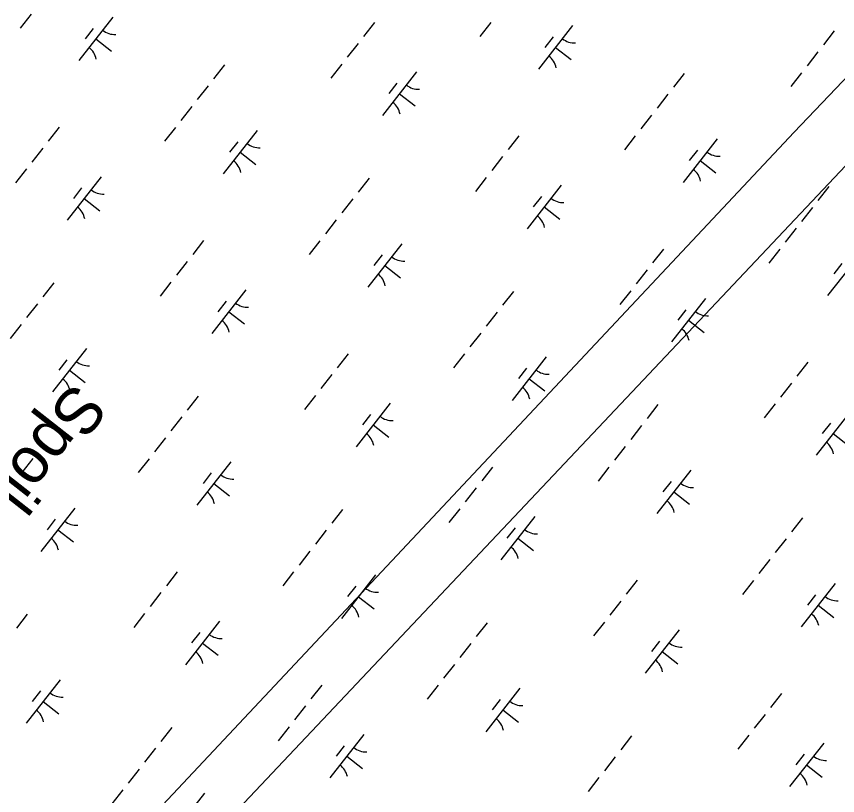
# Model space of a CAD drawing. Extents: x 3896831 to 3918110, y 171006 to 193349.
# Drawn here: x 3905712 to 3906456, y 174050 to 174756 of the extents above; entities that cross this region are included whole.
import ezdxf

# ---------------------------------------------------------------- set-up
doc = ezdxf.new("R2010")
doc.units = 0
for name, color, linetype in [('V-CHAN-SPOL', 7, 'Continuous'), ('V-UTIL-LINE', 7, 'Continuous'), ('V-WETL-SWMP', 7, 'Continuous')]:
    doc.layers.add(name, color=color, linetype=linetype)

msp = doc.modelspace()

# ---------------------------------------------------------------- linework, layer by layer
at = {"layer": 'V-UTIL-LINE'}
for points in [[(3905549.44, 173652.6), (3906763.35, 174938.42), (3906949.45, 175132.98), (3906970.6, 175166.82), (3907325.89, 175860.48), (3907748.86, 176681.03), (3908142.21, 177273.18), (3908679.38, 178097.96), (3908869.71, 178381.35), (3908937.39, 178537.85), (3909170.02, 179117.31), (3909533.77, 179633.33), (3910092.08, 180424.27), (3910333.17, 180766.87), (3910760.37, 181291.35), (3910921.09, 181523.98), (3911225.63, 181951.18), (3911822.01, 182788.65), (3911961.59, 182987.44), (3912147.69, 183114.33), (3912722.93, 183841.83), (3913090.91, 184307.09), (3913848.01, 185258.76), (3914364.03, 185910.13)], [(3913133.2, 183520.38), (3913116.28, 183516.15), (3912989.39, 183516.15), (3912744.07, 183393.49), (3911902.37, 182441.81), (3910866.11, 181249.05), (3910603.87, 180952.98), (3910214.74, 180504.64), (3910138.61, 180390.43), (3909757.94, 179819.43), (3909457.64, 179366.86), (3909009.29, 178685.89), (3908785.12, 178351.74), (3908150.67, 177400.07), (3907770.01, 176816.38), (3907693.87, 176706.41), (3907647.35, 176630.28), (3907300.51, 175936.61), (3907025.59, 175369.84), (3906945.22, 175204.88), (3906416.52, 174650.8), (3905507.14, 173682.21)]]:
    msp.add_lwpolyline(points, dxfattribs=at)
at = {"layer": 'V-WETL-SWMP'}
for p, q in [((3905725.16, 174757.7), (3905715.29, 174745.1)), ((3905799.29, 174754.96), (3905768.45, 174715.61)), ((3906036.34, 174750.13), (3906026.47, 174737.53)), ((3906141.8, 174750), (3906131.93, 174737.4)), ((3906215.94, 174747.26), (3906185.09, 174707.91)), ((3905781.5, 174744.77), (3905774.1, 174735.32)), ((3906452.98, 174742.43), (3906443.11, 174729.83)), ((3905783.87, 174735.28), (3905798.04, 174724.18)), ((3906021.53, 174731.24), (3906011.66, 174718.65)), ((3906198.14, 174737.07), (3906190.74, 174727.62)), ((3906200.51, 174727.58), (3906214.68, 174716.48)), ((3906438.18, 174723.54), (3906428.31, 174710.95)), ((3905900.49, 174711.76), (3905890.62, 174699.16)), ((3906006.73, 174712.35), (3905996.86, 174699.76)), ((3906074.55, 174705.31), (3906043.7, 174665.96)), ((3906317.13, 174704.06), (3906307.26, 174691.46)), ((3906423.37, 174704.65), (3906413.5, 174692.06)), ((3906056.75, 174695.12), (3906049.35, 174685.67)), ((3905885.69, 174692.87), (3905875.82, 174680.27)), ((3906059.12, 174685.64), (3906073.29, 174674.53)), ((3906302.33, 174685.17), (3906292.46, 174672.57)), ((3905870.88, 174673.98), (3905861.01, 174661.38)), ((3906287.53, 174666.28), (3906277.66, 174653.68)), ((3905750.61, 174655.22), (3905740.74, 174642.63)), ((3905856.08, 174655.09), (3905846.21, 174642.5)), ((3905930.21, 174652.35), (3905899.37, 174613)), ((3905912.42, 174642.16), (3905905.02, 174632.71)), ((3906167.26, 174647.52), (3906157.39, 174634.93)), ((3906272.72, 174647.39), (3906262.85, 174634.8)), ((3906346.85, 174644.65), (3906316.01, 174605.3)), ((3905735.81, 174636.33), (3905725.94, 174623.74)), ((3905914.79, 174632.68), (3905928.96, 174621.57)), ((3906152.45, 174628.63), (3906142.58, 174616.04)), ((3906329.06, 174634.46), (3906321.66, 174625.01)), ((3906331.43, 174624.98), (3906345.6, 174613.87)), ((3905721, 174617.44), (3905711.13, 174604.85)), ((3905788.82, 174610.4), (3905757.98, 174571.05)), ((3906031.41, 174609.15), (3906021.54, 174596.56)), ((3906137.65, 174609.74), (3906127.78, 174597.15)), ((3905771.03, 174600.21), (3905763.63, 174590.76)), ((3906205.46, 174602.7), (3906174.62, 174563.35)), ((3906448.05, 174601.45), (3906438.18, 174588.86)), ((3905773.4, 174590.73), (3905787.57, 174579.62)), ((3906016.61, 174590.26), (3906006.74, 174577.67)), ((3906187.67, 174592.51), (3906180.27, 174583.06)), ((3906190.04, 174583.03), (3906204.21, 174571.92)), ((3906433.25, 174582.56), (3906423.38, 174569.97)), ((3906001.8, 174571.37), (3905991.93, 174558.78)), ((3906418.44, 174563.67), (3906408.57, 174551.08)), ((3905881.53, 174552.61), (3905871.66, 174540.02)), ((3905987, 174552.48), (3905977.13, 174539.89)), ((3906061.13, 174549.74), (3906030.29, 174510.39)), ((3906043.34, 174539.55), (3906035.93, 174530.1)), ((3906298.18, 174544.91), (3906288.31, 174532.32)), ((3906403.64, 174544.78), (3906393.77, 174532.19)), ((3906477.77, 174542.04), (3906446.93, 174502.69)), ((3905866.73, 174533.72), (3905856.86, 174521.13)), ((3906459.98, 174531.85), (3906452.58, 174522.4)), ((3906045.71, 174530.07), (3906059.88, 174518.96)), ((3906283.37, 174526.02), (3906273.5, 174513.43)), ((3905745.69, 174514.24), (3905735.82, 174501.65)), ((3905851.92, 174514.83), (3905842.05, 174502.24)), ((3905919.74, 174507.8), (3905888.9, 174468.44)), ((3906162.33, 174506.54), (3906152.46, 174493.95)), ((3906268.57, 174507.13), (3906258.7, 174494.54)), ((3905730.88, 174495.35), (3905721.01, 174482.76)), ((3905901.95, 174497.6), (3905894.54, 174488.16)), ((3906336.38, 174500.1), (3906305.54, 174460.74)), ((3905904.32, 174488.12), (3905918.48, 174477.02)), ((3906147.52, 174487.65), (3906137.65, 174475.06)), ((3906318.59, 174489.9), (3906311.19, 174480.46)), ((3906320.96, 174480.42), (3906335.13, 174469.32)), ((3905716.08, 174476.46), (3905706.21, 174463.87)), ((3906132.72, 174468.76), (3906122.85, 174456.17)), ((3905775.41, 174454.84), (3905744.56, 174415.48)), ((3906012.45, 174450), (3906002.58, 174437.41)), ((3906117.91, 174449.87), (3906108.04, 174437.28)), ((3905757.61, 174444.64), (3905750.21, 174435.2)), ((3906192.05, 174447.14), (3906161.2, 174407.78)), ((3906429.09, 174442.3), (3906419.22, 174429.71)), ((3905759.98, 174435.16), (3905774.15, 174424.06)), ((3906174.26, 174436.94), (3906166.85, 174427.5)), ((3905997.65, 174431.11), (3905987.78, 174418.52)), ((3906176.63, 174427.46), (3906190.79, 174416.36)), ((3906414.29, 174423.41), (3906404.42, 174410.82)), ((3905876.6, 174411.63), (3905866.73, 174399.04)), ((3905982.84, 174412.22), (3905972.97, 174399.63)), ((3906050.66, 174405.19), (3906019.81, 174365.83)), ((3906293.25, 174403.93), (3906283.38, 174391.34)), ((3906399.48, 174404.52), (3906389.61, 174391.93)), ((3906467.3, 174397.49), (3906436.46, 174358.13)), ((3905861.8, 174392.74), (3905851.93, 174380.15)), ((3906032.86, 174394.99), (3906025.46, 174385.55)), ((3906035.24, 174385.51), (3906049.4, 174374.41)), ((3906278.44, 174385.04), (3906268.57, 174372.45)), ((3906449.51, 174387.29), (3906442.11, 174377.85)), ((3906451.88, 174377.81), (3906466.05, 174366.71)), ((3905846.99, 174373.85), (3905837.12, 174361.26)), ((3906263.64, 174366.15), (3906253.77, 174353.56)), ((3905726.73, 174355.09), (3905716.86, 174342.5)), ((3905832.19, 174354.96), (3905822.32, 174342.37)), ((3905906.32, 174352.23), (3905875.48, 174312.87)), ((3906143.37, 174347.39), (3906133.5, 174334.8)), ((3906248.83, 174347.26), (3906238.96, 174334.67)), ((3906322.97, 174344.53), (3906292.12, 174305.17)), ((3905888.53, 174342.03), (3905881.13, 174332.59)), ((3905890.9, 174332.55), (3905905.07, 174321.45)), ((3906305.17, 174334.33), (3906297.77, 174324.89)), ((3906128.56, 174328.5), (3906118.69, 174315.91)), ((3906307.54, 174324.85), (3906321.71, 174313.75)), ((3905764.93, 174310.28), (3905734.09, 174270.92)), ((3906007.52, 174309.02), (3905997.65, 174296.43)), ((3906113.76, 174309.61), (3906103.89, 174297.02)), ((3905747.14, 174300.08), (3905739.74, 174290.64)), ((3906181.58, 174302.58), (3906150.73, 174263.23)), ((3906424.17, 174301.32), (3906414.3, 174288.73)), ((3906163.78, 174292.38), (3906156.38, 174282.94)), ((3905749.51, 174290.6), (3905763.68, 174279.5)), ((3905992.72, 174290.13), (3905982.85, 174277.54)), ((3906166.15, 174282.9), (3906180.32, 174271.8)), ((3906409.36, 174282.43), (3906399.49, 174269.84)), ((3905977.91, 174271.24), (3905968.04, 174258.65)), ((3906394.56, 174263.54), (3906384.69, 174250.95)), ((3905857.65, 174252.48), (3905847.78, 174239.89)), ((3905963.11, 174252.35), (3905953.24, 174239.76)), ((3906037.24, 174249.62), (3906006.4, 174210.27)), ((3906274.29, 174244.78), (3906264.42, 174232.19)), ((3906379.75, 174244.65), (3906369.88, 174232.06)), ((3906453.89, 174241.92), (3906423.04, 174202.57)), ((3905842.84, 174233.6), (3905832.97, 174221)), ((3906019.45, 174239.42), (3906012.05, 174229.98)), ((3906021.82, 174229.94), (3906035.99, 174218.84)), ((3906259.48, 174225.9), (3906249.61, 174213.3)), ((3906436.09, 174231.72), (3906428.69, 174222.28)), ((3906438.46, 174222.24), (3906452.63, 174211.14)), ((3905721.8, 174214.11), (3905711.93, 174201.52)), ((3905828.04, 174214.71), (3905818.17, 174202.11)), ((3905895.85, 174207.67), (3905865.01, 174168.32)), ((3906138.44, 174206.41), (3906128.57, 174193.82)), ((3906244.68, 174207.01), (3906234.81, 174194.41)), ((3905878.06, 174197.47), (3905870.66, 174188.03)), ((3906312.49, 174199.97), (3906281.65, 174160.62)), ((3906294.7, 174189.77), (3906287.3, 174180.33)), ((3905880.43, 174187.99), (3905894.6, 174176.89)), ((3906123.64, 174187.52), (3906113.77, 174174.93)), ((3906297.07, 174180.29), (3906311.24, 174169.19)), ((3906108.83, 174168.63), (3906098.96, 174156.04)), ((3905751.52, 174154.71), (3905720.67, 174115.36)), ((3905733.72, 174144.52), (3905726.32, 174135.07)), ((3905988.56, 174149.88), (3905978.69, 174137.28)), ((3906094.03, 174149.75), (3906084.16, 174137.15)), ((3906168.16, 174147.01), (3906137.32, 174107.66)), ((3906150.37, 174136.82), (3906142.97, 174127.37)), ((3906405.21, 174142.18), (3906395.34, 174129.58)), ((3905736.1, 174135.03), (3905750.26, 174123.93)), ((3905973.76, 174130.99), (3905963.89, 174118.39)), ((3906152.74, 174127.33), (3906166.91, 174116.23)), ((3906390.4, 174123.29), (3906380.53, 174110.69)), ((3905852.72, 174111.51), (3905842.85, 174098.91)), ((3905958.95, 174112.1), (3905949.08, 174099.5)), ((3906026.77, 174105.06), (3905995.93, 174065.71)), ((3906269.36, 174103.81), (3906259.49, 174091.21)), ((3906375.6, 174104.4), (3906365.73, 174091.8)), ((3905837.91, 174092.62), (3905828.04, 174080.02)), ((3906008.98, 174094.87), (3906001.57, 174085.42)), ((3906443.41, 174097.36), (3906412.57, 174058.01)), ((3906011.35, 174085.38), (3906025.52, 174074.28)), ((3906254.56, 174084.92), (3906244.69, 174072.32)), ((3906425.62, 174087.17), (3906418.22, 174077.72)), ((3906427.99, 174077.68), (3906442.16, 174066.58)), ((3905823.11, 174073.73), (3905813.24, 174061.13)), ((3906239.75, 174066.03), (3906229.88, 174053.43)), ((3905808.3, 174054.84), (3905798.43, 174042.24)), ((3905882.44, 174052.1), (3905851.59, 174012.75))]:
    msp.add_line(p, q, dxfattribs=at)
for centre, start, end in [((3905801.1, 174756.88), 231.14028, 272.68394), ((3906217.74, 174749.18), 231.14028, 272.68394), ((3905767.02, 174713.4), 11.14028, 52.68394), ((3906183.66, 174705.7), 11.14028, 52.68394), ((3906076.35, 174707.23), 231.14028, 272.68394), ((3906042.27, 174663.75), 11.14028, 52.68394), ((3905932.02, 174654.27), 231.14028, 272.68394), ((3906348.66, 174646.57), 231.14028, 272.68394), ((3905897.94, 174610.79), 11.14028, 52.68394), ((3906314.58, 174603.09), 11.14028, 52.68394), ((3905790.62, 174612.32), 231.14028, 272.68394), ((3906207.27, 174604.62), 231.14028, 272.68394), ((3905756.55, 174568.84), 11.14028, 52.68394), ((3906173.19, 174561.14), 11.14028, 52.68394), ((3906062.93, 174551.66), 231.14028, 272.68394), ((3906028.86, 174508.18), 11.14028, 52.68394), ((3905921.54, 174509.71), 231.14028, 272.68394), ((3906338.19, 174502.01), 231.14028, 272.68394), ((3905887.47, 174466.23), 11.14028, 52.68394), ((3906304.11, 174458.53), 11.14028, 52.68394), ((3905777.21, 174456.75), 231.14028, 272.68394), ((3906193.85, 174449.05), 231.14028, 272.68394), ((3905743.13, 174413.27), 11.14028, 52.68394), ((3906159.77, 174405.57), 11.14028, 52.68394), ((3906052.46, 174407.1), 231.14028, 272.68394), ((3906018.38, 174363.62), 11.14028, 52.68394), ((3906435.03, 174355.92), 11.14028, 52.68394), ((3905908.13, 174354.14), 231.14028, 272.68394), ((3906324.77, 174346.44), 231.14028, 272.68394), ((3905874.05, 174310.66), 11.14028, 52.68394), ((3906290.69, 174302.96), 11.14028, 52.68394), ((3905766.74, 174312.2), 231.14028, 272.68394), ((3906183.38, 174304.5), 231.14028, 272.68394), ((3905732.66, 174268.72), 11.14028, 52.68394), ((3906149.3, 174261.02), 11.14028, 52.68394), ((3906039.05, 174251.54), 231.14028, 272.68394), ((3906455.69, 174243.84), 231.14028, 272.68394), ((3906004.97, 174208.06), 11.14028, 52.68394), ((3906421.61, 174200.36), 11.14028, 52.68394), ((3905897.66, 174209.59), 231.14028, 272.68394), ((3906314.3, 174201.89), 231.14028, 272.68394), ((3905863.58, 174166.11), 11.14028, 52.68394), ((3906280.22, 174158.41), 11.14028, 52.68394), ((3905753.32, 174156.63), 231.14028, 272.68394), ((3906169.96, 174148.93), 231.14028, 272.68394), ((3905719.24, 174113.15), 11.14028, 52.68394), ((3906135.89, 174105.45), 11.14028, 52.68394), ((3906028.57, 174106.98), 231.14028, 272.68394), ((3906445.22, 174099.28), 231.14028, 272.68394), ((3905994.5, 174063.5), 11.14028, 52.68394), ((3906411.14, 174055.8), 11.14028, 52.68394)]:
    msp.add_arc(centre, 17.62, start, end, dxfattribs=at)

# ---------------------------------------------------------------- texts
at = {"layer": 'V-CHAN-SPOL'}
msp.add_text('Spoil', height=42, rotation=231.90858, dxfattribs=at).set_placement((3905763.66, 174425.79))

doc.saveas('drawing.dxf')
